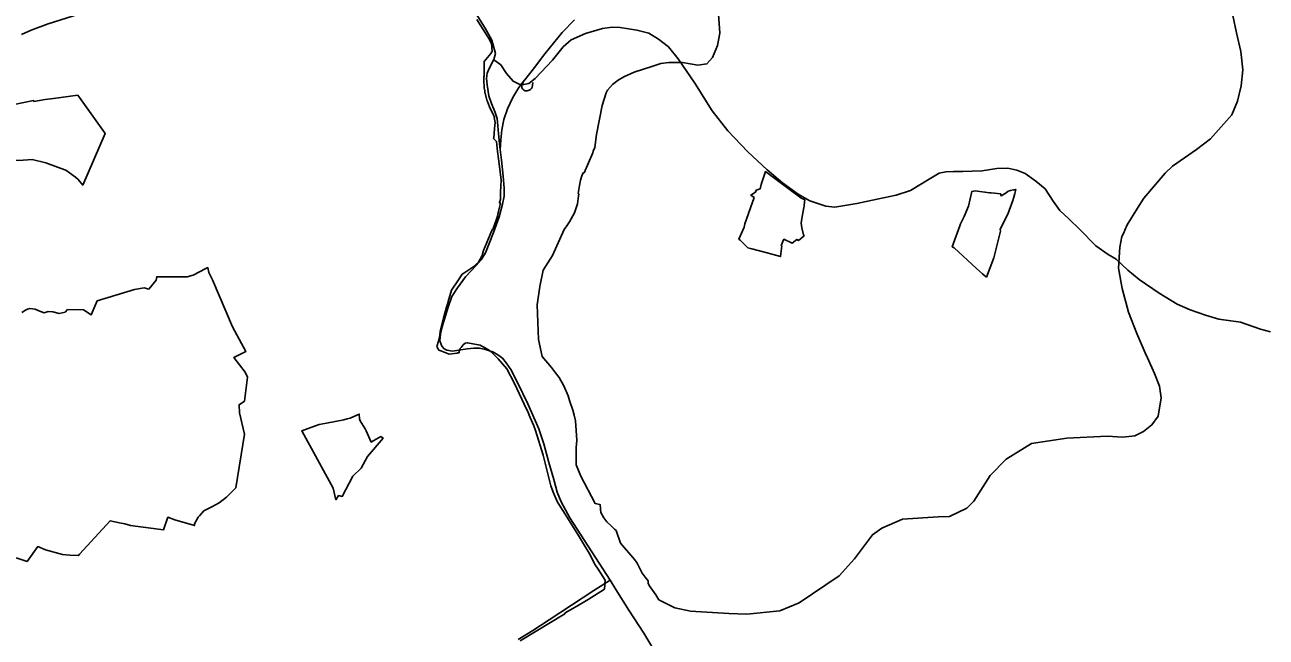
# Model space of a CAD drawing. Extents: x -789162 to -606354, y -1062736 to -945481.
# Drawn here: x -670036 to -666893, y -1004905 to -1003355 of the extents above; entities that cross this region are included whole.
import ezdxf

# ---------------------------------------------------------------- set-up
doc = ezdxf.new("R2010")
doc.units = 0
for name, color, linetype in [('_SIRSI VZTAHY_OP vodnich zdroju II stupne', 7, 'Continuous'), ('_SIRSI VZTAHY_SILNICE II TRIDY_NAVRH', 7, 'Continuous'), ('_SIRSI VZTAHY_SILNICE II TRIDY_STAV', 7, 'Continuous'), ('_SIRSI VZTAHY_SILNICE III TRIDY_STAV', 7, 'Continuous')]:
    doc.layers.add(name, color=color, linetype=linetype)

msp = doc.modelspace()

# ---------------------------------------------------------------- linework, layer by layer
at = {"layer": '_SIRSI VZTAHY_OP vodnich zdroju II stupne'}
for points in [[(-668280.3, -1003315.7), (-668276.5, -1003375.9), (-668282.4, -1003407), (-668294.8, -1003437.3), (-668308.7, -1003453.7), (-668331.5, -1003456.9), (-668370.7, -1003449.9), (-668405.2, -1003449.9), (-668425.5, -1003452.8), (-668448.6, -1003460), (-668493.1, -1003474.7), (-668519, -1003486.3), (-668533.2, -1003495), (-668547.5, -1003506), (-668560.3, -1003520.4), (-668564, -1003526.5), (-668574.1, -1003558.6), (-668588.7, -1003632.2), (-668592.9, -1003665.4), (-668596.7, -1003674.9), (-668597.7, -1003678.6), (-668619.8, -1003729.1), (-668621.2, -1003728.7), (-668624.7, -1003734.4), (-668629.2, -1003748), (-668631.3, -1003761.6), (-668633.6, -1003776.8), (-668634.7, -1003781.9), (-668633.2, -1003782.8), (-668634.8, -1003794.4), (-668636.4, -1003807.9), (-668643.7, -1003830.6), (-668657, -1003853.5), (-668663.8, -1003863.6), (-668670.5, -1003872.9), (-668699.8, -1003938.3), (-668723.2, -1003975.8), (-668731.8, -1004017.3), (-668738.5, -1004063.9), (-668735.2, -1004151.4), (-668726, -1004194.3), (-668702.3, -1004222), (-668692, -1004235.7), (-668682.9, -1004247.7), (-668671.1, -1004268.4), (-668660.1, -1004294), (-668656.4, -1004305.4), (-668648.5, -1004330), (-668644.5, -1004342.4), (-668641.2, -1004357.3), (-668638.4, -1004406.3), (-668640, -1004424.2), (-668640, -1004424.9), (-668640, -1004461.8), (-668640, -1004468.6), (-668627.7, -1004497.5), (-668592.1, -1004566), (-668580.2, -1004569), (-668578.8, -1004569.5), (-668577.4, -1004589), (-668569.8, -1004602.9), (-668562.2, -1004612.4), (-668550.8, -1004624), (-668543, -1004631.1), (-668538.8, -1004634.9), (-668527.9, -1004666.8), (-668491, -1004708.6), (-668485.3, -1004717.7), (-668483.1, -1004722.1), (-668472.6, -1004742.7), (-668465.5, -1004752.9), (-668457.2, -1004762.3), (-668457.7, -1004768.3), (-668454.9, -1004773.9), (-668438.4, -1004797.2), (-668430.7, -1004809.8), (-668389.7, -1004830.7), (-668350.6, -1004838.5), (-668253.6, -1004845), (-668207.4, -1004846.9), (-668124.1, -1004837.9), (-668075, -1004817.8), (-667973.8, -1004749.2), (-667935.2, -1004706.4), (-667890, -1004645.4), (-667865.6, -1004629), (-667813.9, -1004605.7), (-667723.3, -1004600.5), (-667694.6, -1004599.1), (-667650.8, -1004578.5), (-667632.8, -1004560.4), (-667591.4, -1004495.8), (-667551.3, -1004454.4), (-667486.7, -1004414.3), (-667397.4, -1004401.3), (-667295.2, -1004396.2), (-667256.2, -1004398.5), (-667225.3, -1004394.8), (-667203.7, -1004383.7), (-667182.1, -1004367.5), (-667166.2, -1004345.3), (-667158.5, -1004298.9), (-667163, -1004269.1), (-667175.3, -1004236.9), (-667193.2, -1004198), (-667199.4, -1004184.9), (-667220.3, -1004136.2), (-667241.9, -1004081.8), (-667257.7, -1004022.4), (-667266.8, -1003970.7), (-667263.8, -1003917.1), (-667258.1, -1003890.2), (-667253.2, -1003881.1), (-667250.5, -1003874.2), (-667245.2, -1003861.4), (-667218.5, -1003818.9), (-667202.5, -1003793.9), (-667148.6, -1003729.9), (-667130.2, -1003712.7), (-667069, -1003670.7), (-667033.7, -1003643.6), (-666980.2, -1003582.4), (-666965.4, -1003547.7), (-666956.4, -1003509.2), (-666951.7, -1003468.9), (-666957, -1003422), (-666967.7, -1003375.4), (-666977.1, -1003331)], [(-668781.7, -1004914.3), (-668668.7, -1004845.8), (-668667.6, -1004843.2), (-668636.3, -1004825), (-668609.6, -1004809), (-668568.2, -1004782.8), (-668566.1, -1004760.6), (-668584.1, -1004732.9), (-668591.7, -1004721.5), (-668606.9, -1004692.1), (-668621.4, -1004668.7), (-668634.2, -1004647.7), (-668667.9, -1004593.4), (-668685.5, -1004565.3), (-668687.1, -1004562.7), (-668697.9, -1004537.7), (-668703.6, -1004521.4), (-668723.1, -1004444.1), (-668743.1, -1004381.9), (-668746.7, -1004369.7), (-668750, -1004362.4), (-668758.7, -1004342.4), (-668762.6, -1004333.8), (-668765.5, -1004327.4), (-668795.8, -1004262.3), (-668815.7, -1004225.3), (-668837.5, -1004200), (-668849.2, -1004188.6), (-668859.1, -1004178.9), (-668871.8, -1004171.8), (-668878.4, -1004168.1), (-668882.8, -1004165.6), (-668914.6, -1004159.6), (-668915.8, -1004159.5), (-668920.6, -1004160.9), (-668926.1, -1004164.9), (-668931.3, -1004171.5), (-668934, -1004174.9), (-668935.7, -1004182.8), (-668936.1, -1004184.9), (-668939.7, -1004185.3), (-668941, -1004185.7), (-668954.2, -1004187.6), (-668961.7, -1004188.7), (-668982.6, -1004180), (-668987.6, -1004177.9), (-668988.4, -1004176.9), (-668991.2, -1004172.3), (-668992.3, -1004169.2), (-668988.7, -1004155.4), (-668985, -1004141.1), (-668984.4, -1004129.9), (-668975.1, -1004093.6), (-668968.1, -1004069.5), (-668965.9, -1004061.9), (-668965.3, -1004061.8), (-668963.8, -1004056.5), (-668964, -1004056.4), (-668964.3, -1004056.4), (-668964.1, -1004055.7), (-668963.9, -1004055), (-668955.7, -1004026.4), (-668937.9, -1004000), (-668928.1, -1003986.2), (-668924.4, -1003983.2), (-668901.6, -1003968.3), (-668887.3, -1003955.2), (-668877.9, -1003938.2), (-668874.2, -1003925.8), (-668857.5, -1003885.5), (-668855.6, -1003880.9), (-668853.2, -1003875), (-668852, -1003872.2), (-668850.7, -1003872.8), (-668841.3, -1003846.7), (-668839.4, -1003839.4), (-668836.2, -1003826.1), (-668831.7, -1003806), (-668831.8, -1003805.9), (-668834.1, -1003805.4), (-668833.9, -1003804.8), (-668831.8, -1003796.5), (-668831.8, -1003790.9), (-668831.7, -1003786.2), (-668831.7, -1003782.2), (-668831.7, -1003781.6), (-668831.5, -1003778.3), (-668829.9, -1003747.7), (-668829.9, -1003747.5), (-668836.1, -1003694.2), (-668838.8, -1003675.2), (-668841.6, -1003650.2), (-668849.3, -1003642.1), (-668848.8, -1003641.8), (-668848.3, -1003641.6), (-668846.3, -1003617.5), (-668845.2, -1003602.1), (-668845.3, -1003601.9), (-668847.1, -1003589.5), (-668847, -1003589.4), (-668846.5, -1003588.6), (-668846.7, -1003588.2), (-668848.3, -1003585.1), (-668859, -1003561.9), (-668861.7, -1003555.8), (-668864.7, -1003548.8), (-668865.6, -1003545.5), (-668870.5, -1003528), (-668870.8, -1003526.7), (-668871.3, -1003521.8), (-668872.4, -1003513.9), (-668873, -1003509.5), (-668873.5, -1003499.3), (-668873.5, -1003498.7), (-668873.4, -1003498.1), (-668873.4, -1003497.9), (-668874, -1003485.1), (-668874, -1003485.1), (-668873.1, -1003485.1), (-668873.1, -1003478.3), (-668872.9, -1003454.9), (-668872.9, -1003447.3), (-668856.3, -1003427.4), (-668853, -1003423.5), (-668852.4, -1003422.8), (-668852.5, -1003422.2), (-668852.6, -1003420.9), (-668853.4, -1003413.7), (-668853.3, -1003413.7), (-668852.7, -1003413.6), (-668852.8, -1003412.9), (-668853.1, -1003411), (-668854.5, -1003402.7), (-668859.4, -1003391.9), (-668861.1, -1003389.2), (-668865.2, -1003382.6), (-668891, -1003341.6)], [(-670057.7, -1004703.7), (-670029.9, -1004713.4), (-670002.8, -1004675.6), (-669983.4, -1004683.4), (-669940.1, -1004695.6), (-669922.1, -1004697.2), (-669899.7, -1004698.1), (-669897.5, -1004694.4), (-669819.7, -1004610), (-669796.3, -1004615), (-669782.4, -1004618), (-669768.4, -1004622), (-669685, -1004633.2), (-669673.3, -1004601.2), (-669655.6, -1004607.9), (-669606.3, -1004622.3), (-669606.3, -1004618), (-669596.5, -1004601.3), (-669593.7, -1004597.7), (-669582.8, -1004585.2), (-669562, -1004574.7), (-669543.4, -1004564.5), (-669524.9, -1004550.1), (-669515.2, -1004539.9), (-669501.7, -1004526.8), (-669479.4, -1004391.2), (-669492.4, -1004336.8), (-669493.2, -1004316.5), (-669479.2, -1004307.2), (-669471.8, -1004246.8), (-669478.2, -1004234.3), (-669506.3, -1004196.4), (-669476.5, -1004181.7), (-669509.8, -1004119.2), (-669560.8, -1004000), (-669570.1, -1003981.5), (-669572.6, -1003969.3), (-669580.5, -1003973.4), (-669592.1, -1003979.5), (-669609.1, -1003988.4), (-669609.8, -1003988.8), (-669624.8, -1003992.4), (-669701.8, -1003992.5), (-669703.4, -1004001.2), (-669721.6, -1004023.7), (-669733.5, -1004020.1), (-669758.2, -1004024.7), (-669852.7, -1004053.2), (-669867.4, -1004088.8), (-669887.2, -1004076.5), (-669927.3, -1004075), (-669933.7, -1004081.7), (-669948.8, -1004085.1), (-669964.4, -1004080.9), (-669976.4, -1004080.6), (-669986.7, -1004083.6), (-670000, -1004078.3), (-670009.6, -1004074.8), (-670023.2, -1004072.4), (-670028.9, -1004074.7), (-670034.2, -1004076.8), (-670043.4, -1004082.5)]]:
    msp.add_lwpolyline(points, dxfattribs=at)
for points in [[(-670013, -1003548.6), (-670013.5, -1003546.4), (-670062.7, -1003556.6), (-670087.5, -1003564.4), (-670085, -1003569.4), (-670114, -1003682.1), (-670113.3, -1003686.1), (-670114.5, -1003692.4), (-670051.2, -1003698.2), (-670017.4, -1003695.5), (-669982.4, -1003703.8), (-669953.2, -1003714.9), (-669931.5, -1003723), (-669907.2, -1003740.3), (-669900.6, -1003746.2), (-669889.1, -1003760.5), (-669832.4, -1003630), (-669834.1, -1003627.4), (-669901.6, -1003532.5), (-669962.9, -1003540.8), (-669984.3, -1003544.1)], [(-668205, -1003919.5), (-668224.9, -1003899.6), (-668227.7, -1003897.6), (-668214.9, -1003866.6), (-668212.5, -1003858.6), (-668189.6, -1003791.9), (-668197.9, -1003785.7), (-668185.8, -1003778), (-668183.8, -1003773.6), (-668174.3, -1003770.2), (-668171.2, -1003759.2), (-668160.3, -1003726), (-668133.4, -1003746.5), (-668070.7, -1003792.8), (-668061.2, -1003797.4), (-668062.3, -1003810.7), (-668062.9, -1003813.8), (-668063.5, -1003816.7), (-668068.7, -1003845.1), (-668069.8, -1003856.4), (-668068.6, -1003868.5), (-668064, -1003886.3), (-668062.8, -1003888.7), (-668076.8, -1003900.5), (-668080.9, -1003898.1), (-668092.8, -1003907.1), (-668114.1, -1003897.6), (-668120.6, -1003913.6), (-668119.5, -1003914.5), (-668122.2, -1003941.2), (-668160, -1003931), (-668195, -1003922.1)], [(-667600.6, -1003993.8), (-667604.4, -1003990.7), (-667611.1, -1003985.1), (-667626.1, -1003971.4), (-667682.5, -1003919.4), (-667687.7, -1003916.4), (-667668.9, -1003863.1), (-667666.8, -1003858.8), (-667657.2, -1003839.6), (-667646.4, -1003813.9), (-667637.8, -1003776.2), (-667629.9, -1003775.3), (-667593.7, -1003779.6), (-667589, -1003780), (-667565, -1003782.9), (-667564.5, -1003786), (-667564.3, -1003787.2), (-667550.9, -1003779.6), (-667545.9, -1003776), (-667540.2, -1003773.9), (-667532.9, -1003772.7), (-667529.9, -1003772), (-667526.9, -1003771.2), (-667529.2, -1003781.8), (-667531.4, -1003790.6), (-667534.2, -1003799.5), (-667547, -1003834.4), (-667566.3, -1003871.8), (-667565.5, -1003877), (-667582.6, -1003944.6)], [(-669171.6, -1004382.4), (-669173.9, -1004377.7), (-669186.5, -1004357.1), (-669188.1, -1004352.4), (-669189.2, -1004340.1), (-669195.1, -1004342.5), (-669211.9, -1004350.4), (-669219.7, -1004352.4), (-669228.1, -1004354.6), (-669272.1, -1004363.2), (-669290.2, -1004366.6), (-669302.1, -1004370.4), (-669334.6, -1004382.7), (-669255.1, -1004527.6), (-669247.9, -1004557), (-669241.4, -1004546.2), (-669232.2, -1004548.4), (-669205.2, -1004497.6), (-669183.8, -1004477.3), (-669168.1, -1004447.4), (-669128.8, -1004400.9), (-669134.7, -1004396.9), (-669151.8, -1004406.8), (-669158.7, -1004410.8)]]:
    msp.add_lwpolyline(points, close=True, dxfattribs=at)
at = {"layer": '_SIRSI VZTAHY_SILNICE II TRIDY_NAVRH'}
for points in [[(-668774, -1003499.3), (-668766.2, -1003489.4), (-668745.5, -1003462.8), (-668719.4, -1003428.4), (-668675.6, -1003374.3), (-668644.2, -1003341.8)], [(-668832.6, -1003671.3), (-668830.8, -1003646.2), (-668828.2, -1003620.8), (-668823.2, -1003594.7), (-668813.4, -1003567.1), (-668800.1, -1003538.6), (-668784.9, -1003513), (-668774, -1003499.3)], [(-668774, -1003499.3), (-668775.7, -1003504.2), (-668777.1, -1003508.3), (-668777.6, -1003511.5), (-668777.1, -1003514.6), (-668775.2, -1003517.8), (-668772.5, -1003520.2), (-668769.1, -1003521.6), (-668763.8, -1003521.4), (-668759, -1003520.2), (-668755.5, -1003518.5), (-668753.2, -1003516.1), (-668751.4, -1003512.7), (-668750.2, -1003508.6), (-668749.8, -1003500.5)]]:
    msp.add_lwpolyline(points, dxfattribs=at)
at = {"layer": '_SIRSI VZTAHY_SILNICE II TRIDY_STAV'}
for points in [[(-669013.7, -1003108.7), (-668979, -1003139.1), (-668961.2, -1003158), (-668951.7, -1003178.4), (-668942.8, -1003211.1), (-668934.9, -1003254.4), (-668926.6, -1003275.9), (-668905.6, -1003306.6), (-668870.5, -1003362.9), (-668853.2, -1003393.4), (-668844.1, -1003427.4), (-668847.9, -1003442.4)], [(-668848, -1003443), (-668830.9, -1003455.9), (-668816.4, -1003478), (-668799.6, -1003497.5), (-668782.4, -1003506), (-668772.1, -1003505.7), (-668759.4, -1003503.6), (-668744, -1003490.6), (-668700.1, -1003443.9), (-668672.7, -1003410.8), (-668652.9, -1003392.8), (-668616.4, -1003376.6), (-668573.2, -1003363.7), (-668548.8, -1003360.7), (-668528.8, -1003361.9), (-668486.1, -1003368), (-668455.9, -1003375.9), (-668431.4, -1003390.6), (-668405.9, -1003410.8), (-668381.4, -1003440.6), (-668339.6, -1003502.6), (-668295.9, -1003572.2), (-668255.5, -1003622.7), (-668205.5, -1003676.5), (-668156.5, -1003721.7), (-668117.6, -1003754.9), (-668078.2, -1003783.7), (-668048.4, -1003800), (-668007.6, -1003813.5), (-667985, -1003815.9), (-667929.7, -1003806.8), (-667877.8, -1003795.7), (-667829.7, -1003786.1), (-667793.7, -1003774.1), (-667746.1, -1003745.2), (-667721.2, -1003730.6), (-667703.9, -1003726.9), (-667684.4, -1003726.2), (-667661.1, -1003725.6), (-667637, -1003725.1), (-667612.4, -1003724.3), (-667575, -1003718.3), (-667547.2, -1003717.4), (-667524.6, -1003722.7), (-667503.4, -1003731.3), (-667476.5, -1003750.5), (-667452.5, -1003769.7), (-667432, -1003801.1), (-667415.5, -1003825), (-667392.8, -1003846.1), (-667365, -1003872.6), (-667324.2, -1003913.9), (-667292.8, -1003936.1), (-667272.6, -1003948.2), (-667243, -1003975.4), (-667214.2, -1003999.6), (-667163.6, -1004034), (-667118.5, -1004061.9), (-667085.8, -1004075.9), (-667046.9, -1004090), (-667013.1, -1004099.4), (-666957.6, -1004107.1), (-666907.5, -1004125.4), (-666882.1, -1004131.6)], [(-668553.5, -1004760.7), (-668655.6, -1004602.6), (-668677.6, -1004562.2), (-668687.6, -1004537.6), (-668696, -1004505.6), (-668709, -1004462.7), (-668721.7, -1004415.1), (-668734.4, -1004377.2), (-668761.8, -1004313.7), (-668788.2, -1004260.3), (-668805.6, -1004226.9), (-668817.2, -1004210.5), (-668826.7, -1004198.6), (-668838.3, -1004189.9), (-668850.6, -1004182.2), (-668872.7, -1004175.3), (-668885.2, -1004172.9), (-668899.2, -1004172.9), (-668915.9, -1004174.5), (-668937.1, -1004178), (-668952.9, -1004180.6), (-668967, -1004178.5), (-668974.1, -1004174.8), (-668979.6, -1004168.5), (-668985.1, -1004154.5), (-668983.4, -1004136.7), (-668979, -1004119.3), (-668974.3, -1004102), (-668963.7, -1004069.2), (-668954.3, -1004042.7), (-668940.3, -1004020.2), (-668920.4, -1003992.9), (-668892.6, -1003964.1), (-668880, -1003949.9), (-668869.5, -1003931.6), (-668849.1, -1003880.7), (-668834.4, -1003840.9), (-668826.5, -1003808.4), (-668822.2, -1003788.2), (-668822.2, -1003768.1), (-668824.6, -1003737.7), (-668829.1, -1003697.2), (-668832.8, -1003663.7), (-668835.6, -1003639), (-668840.1, -1003591.8), (-668845, -1003576.6), (-668854, -1003553.8), (-668861.1, -1003534.7), (-668865.3, -1003506.9), (-668866.9, -1003490.8), (-668865.3, -1003477.1), (-668860.1, -1003465.4), (-668848, -1003442.4), (-668847.9, -1003442.4)], [(-668847.9, -1003442.4), (-668848, -1003443)], [(-668423.1, -1005062.9), (-668410.8, -1005050.3), (-668406, -1005039.1), (-668402.9, -1005026.2), (-668401.8, -1005010.7), (-668405.1, -1005000.6), (-668412.4, -1004985.5), (-668432.7, -1004953.9), (-668468.6, -1004894.8), (-668506.1, -1004836.1), (-668539.4, -1004784.2), (-668553.5, -1004760.7)]]:
    msp.add_lwpolyline(points, dxfattribs=at)
at = {"layer": '_SIRSI VZTAHY_SILNICE III TRIDY_STAV'}
for points in [[(-669454.1, -1003153.2), (-669501, -1003171.6), (-669594.8, -1003216), (-669623.7, -1003227.1), (-669672.8, -1003248.3), (-669747.4, -1003274.4), (-669783.4, -1003287), (-669854, -1003311.5), (-669915.3, -1003332.6), (-669976.2, -1003352.4), (-670019.5, -1003368.3), (-670043.8, -1003379.1)], [(-668553.5, -1004760.7), (-668595.3, -1004786.5), (-668708, -1004860.8), (-668749.7, -1004888.2), (-668786.7, -1004911)]]:
    msp.add_lwpolyline(points, dxfattribs=at)

doc.saveas('drawing.dxf')
